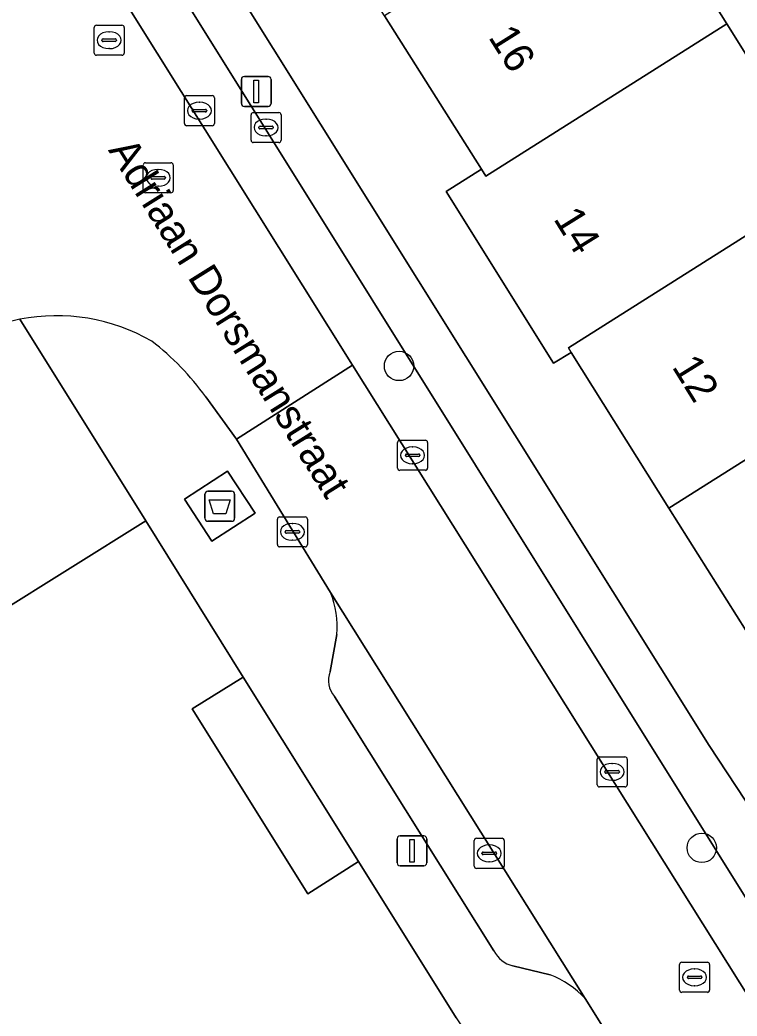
# Model space of a CAD drawing. Extents: x 159352 to 160617, y 385888 to 387323.
# Drawn here: x 159876.89 to 159900.77, y 386071.33 to 386104.5 of the extents above; entities that cross this region are included whole.
import ezdxf

# ---------------------------------------------------------------- set-up
doc = ezdxf.new("R2010")
doc.units = 0
for name, color, linetype in [('IMGEO_Afval_apart_plaats', 7, 'Continuous'), ('IMGEO_Boom', 7, 'Continuous'), ('IMGEO_Brandkraan', 7, 'Continuous'), ('IMGEO_Erf', 7, 'Continuous'), ('IMGEO_Kolk', 7, 'Continuous'), ('IMGEO_Lichtmast', 7, 'Continuous'), ('IMGEO_Muur', 7, 'Continuous'), ('IMGEO_Openbare_ruimte_label', 7, 'Continuous'), ('IMGEO_Pand', 7, 'Continuous'), ('IMGEO_Pand_nummerreeks', 7, 'Continuous'), ('IMGEO_Parkeervlak_open', 7, 'Continuous'), ('IMGEO_Rijbaan_lokaal_open', 7, 'Continuous'), ('IMGEO_Rioolput', 7, 'Continuous'), ('IMGEO_Voetpad_gesloten', 7, 'Continuous'), ('IMGEO_Voetpad_open', 7, 'Continuous')]:
    doc.layers.add(name, color=color, linetype=linetype)

msp = doc.modelspace()

# ---------------------------------------------------------------- linework, layer by layer
at = {"layer": 'IMGEO_Afval_apart_plaats'}
for p, q in [((159883.045, 386087.907), (159883.045, 386088.707)), ((159883.045, 386088.707), (159883.045, 386087.907)), ((159883.145, 386088.807), (159883.935, 386088.807)), ((159883.935, 386088.807), (159883.145, 386088.807)), ((159884.035, 386088.707), (159884.035, 386087.907)), ((159884.035, 386087.907), (159884.035, 386088.707)), ((159883.935, 386087.807), (159883.145, 386087.807)), ((159883.145, 386087.807), (159883.935, 386087.807))]:
    msp.add_line(p, q, dxfattribs=at)
msp.add_lwpolyline([(159883.188, 386088.521), (159883.892, 386088.521), (159883.743, 386088.051), (159883.337, 386088.051), (159883.188, 386088.521)], dxfattribs=at)
for centre, start, end in [((159883.145, 386088.707), 90, 180), ((159883.145, 386088.707), 90, 180), ((159883.935, 386088.707), 0, 90), ((159883.935, 386088.707), 360, 90), ((159883.145, 386087.907), 180, 270), ((159883.145, 386087.907), 180, 270), ((159883.935, 386087.907), 270, 0), ((159883.935, 386087.907), 270, 0)]:
    msp.add_arc(centre, 0.1, start, end, dxfattribs=at)
at = {"layer": 'IMGEO_Boom'}
for centre in [(159889.51, 386092.976), (159899.591, 386076.934)]:
    msp.add_circle(centre, 0.489, dxfattribs=at)
at = {"layer": 'IMGEO_Brandkraan'}
for p, q in [((159884.581, 386100.488), (159884.581, 386101.34)), ((159884.656, 386101.414), (159885.508, 386101.414)), ((159885.069, 386101.194), (159885.094, 386101.194)), ((159885.582, 386101.34), (159885.582, 386100.488)), ((159884.84, 386100.908), (159884.84, 386100.92)), ((159885.278, 386100.871), (159884.88, 386100.871)), ((159884.883, 386100.957), (159885.281, 386100.957)), ((159885.324, 386100.92), (159885.324, 386100.908)), ((159885.092, 386100.634), (159885.067, 386100.634)), ((159885.508, 386100.414), (159884.656, 386100.414))]:
    msp.add_line(p, q, dxfattribs=at)
for points in [[(159884.581, 386100.488), (159884.581, 386101.34)], [(159884.656, 386101.414), (159885.508, 386101.414)], [(159885.582, 386101.34), (159885.582, 386100.488)], [(159885.508, 386100.414), (159884.656, 386100.414)]]:
    msp.add_lwpolyline(points, dxfattribs=at)
for centre, radius, start, end in [((159884.658, 386101.338), 0.0765, 91.552, 178.448), ((159884.658, 386101.338), 0.0765, 91.552, 178.448), ((159885.506, 386101.338), 0.0765, 1.552, 88.448), ((159885.506, 386101.338), 0.0765, 1.552, 88.448), ((159884.88, 386100.917), 0.0403, 85.8775, 175.7526), ((159884.877, 386100.907), 0.0366, 178.938, 274.7102), ((159885.281, 386100.914), 0.043, 264.8664, 352.4533), ((159885.285, 386100.919), 0.0386, 1.7309, 96.639), ((159884.658, 386100.49), 0.0765, 181.552, 268.448), ((159884.658, 386100.49), 0.0765, 181.552, 268.448), ((159885.506, 386100.49), 0.0765, 271.552, 358.448), ((159885.506, 386100.49), 0.0765, 271.552, 358.448)]:
    msp.add_arc(centre, radius, start, end, dxfattribs=at)
for centre, major_axis, ratio, start_param, end_param in [((159885.068, 386100.914), (-0.387, 0.002), 0.722429, 4.712389, 7.853982), ((159885.093, 386100.914), (-0.39, 0.002), 0.717154, 1.570796, 4.712389)]:
    msp.add_ellipse(centre, major_axis=major_axis, ratio=ratio, start_param=start_param, end_param=end_param, dxfattribs=at)
at = {"layer": 'IMGEO_Erf'}
for points in [[(159895.244, 386093.428), (159894.652, 386093.066), (159891.078, 386098.783), (159892.253, 386099.525), (159889.031, 386104.628), (159885.668, 386109.955), (159882.395, 386115.14), (159881.261, 386114.429), (159877.686, 386120.134), (159878.28, 386120.505), (159874.93, 386125.838), (159872.371, 386124.236), (159899.841, 386080.344), (159902.814, 386075.83), (159904.679, 386077.058), (159901.105, 386082.758), (159901.707, 386083.135), (159898.498, 386088.246)], [(159884.324, 386082.619), (159882.627, 386081.56), (159886.468, 386075.405), (159888.158, 386076.485)]]:
    msp.add_lwpolyline(points, close=True, dxfattribs=at)
msp.add_lwpolyline([(159886.916, 386125.918), (159890.389, 386120.378), (159893.731, 386115.046), (159896.246, 386116.644), (159899.537, 386111.291), (159897.077, 386109.708), (159900.427, 386104.363), (159903.882, 386098.852), (159905.87, 386100.099), (159909.119, 386094.952), (159906.529, 386093.317), (159909.878, 386087.98), (159912.483, 386089.624), (159915.443, 386084.936), (159912.825, 386083.283), (159913.327, 386082.482), (159937.244, 386097.279), (159966.953, 386115.783), (159966.78, 386116.061), (159968.879, 386119.426), (159962.526, 386123.39)], dxfattribs=at)
at = {"layer": 'IMGEO_Kolk'}
for p, q in [((159882.363, 386101.049), (159882.363, 386101.901)), ((159882.438, 386101.975), (159883.29, 386101.975)), ((159883.364, 386101.901), (159883.364, 386101.049)), ((159882.665, 386101.518), (159883.063, 386101.518)), ((159882.851, 386101.755), (159882.876, 386101.755)), ((159882.622, 386101.469), (159882.622, 386101.481)), ((159883.06, 386101.432), (159882.662, 386101.432)), ((159882.874, 386101.195), (159882.849, 386101.195)), ((159883.106, 386101.481), (159883.106, 386101.469)), ((159883.29, 386100.975), (159882.438, 386100.975)), ((159889.461, 386089.576), (159889.461, 386090.428)), ((159889.536, 386090.502), (159890.388, 386090.502)), ((159889.949, 386090.282), (159889.974, 386090.282)), ((159890.462, 386090.428), (159890.462, 386089.576)), ((159889.72, 386089.996), (159889.72, 386090.008)), ((159890.158, 386089.959), (159889.76, 386089.959)), ((159889.763, 386090.045), (159890.161, 386090.045)), ((159890.204, 386090.008), (159890.204, 386089.996)), ((159889.972, 386089.722), (159889.947, 386089.722)), ((159890.388, 386089.502), (159889.536, 386089.502)), ((159885.535, 386087.954), (159886.387, 386087.954)), ((159885.46, 386087.028), (159885.46, 386087.88)), ((159885.948, 386087.734), (159885.973, 386087.734)), ((159886.461, 386087.88), (159886.461, 386087.028)), ((159885.719, 386087.448), (159885.719, 386087.46)), ((159886.157, 386087.411), (159885.759, 386087.411)), ((159885.762, 386087.497), (159886.16, 386087.497)), ((159886.203, 386087.46), (159886.203, 386087.448)), ((159886.387, 386086.954), (159885.535, 386086.954)), ((159885.971, 386087.174), (159885.946, 386087.174)), ((159896.181, 386079.963), (159897.033, 386079.963)), ((159896.106, 386079.037), (159896.106, 386079.889)), ((159896.594, 386079.743), (159896.619, 386079.743)), ((159897.107, 386079.889), (159897.107, 386079.037)), ((159896.365, 386079.457), (159896.365, 386079.469)), ((159896.803, 386079.42), (159896.405, 386079.42)), ((159896.408, 386079.506), (159896.806, 386079.506)), ((159896.849, 386079.469), (159896.849, 386079.457)), ((159897.033, 386078.963), (159896.181, 386078.963)), ((159896.617, 386079.183), (159896.592, 386079.183)), ((159892.012, 386076.326), (159892.012, 386077.178)), ((159892.087, 386077.252), (159892.939, 386077.252)), ((159892.5, 386077.032), (159892.525, 386077.032)), ((159893.013, 386077.178), (159893.013, 386076.326)), ((159892.271, 386076.746), (159892.271, 386076.758)), ((159892.709, 386076.709), (159892.311, 386076.709)), ((159892.314, 386076.795), (159892.712, 386076.795)), ((159892.755, 386076.758), (159892.755, 386076.746)), ((159892.523, 386076.472), (159892.498, 386076.472)), ((159892.939, 386076.252), (159892.087, 386076.252))]:
    msp.add_line(p, q, dxfattribs=at)
for points in [[(159882.363, 386101.049), (159882.363, 386101.901)], [(159882.438, 386101.975), (159883.29, 386101.975)], [(159883.364, 386101.901), (159883.364, 386101.049)], [(159883.29, 386100.975), (159882.438, 386100.975)], [(159889.461, 386089.576), (159889.461, 386090.428)], [(159889.536, 386090.502), (159890.388, 386090.502)], [(159890.462, 386090.428), (159890.462, 386089.576)], [(159890.388, 386089.502), (159889.536, 386089.502)], [(159885.535, 386087.954), (159886.387, 386087.954)], [(159885.46, 386087.028), (159885.46, 386087.88)], [(159886.461, 386087.88), (159886.461, 386087.028)], [(159886.387, 386086.954), (159885.535, 386086.954)], [(159896.181, 386079.963), (159897.033, 386079.963)], [(159896.106, 386079.037), (159896.106, 386079.889)], [(159897.107, 386079.889), (159897.107, 386079.037)], [(159897.033, 386078.963), (159896.181, 386078.963)], [(159892.012, 386076.326), (159892.012, 386077.178)], [(159892.087, 386077.252), (159892.939, 386077.252)], [(159893.013, 386077.178), (159893.013, 386076.326)], [(159892.939, 386076.252), (159892.087, 386076.252)]]:
    msp.add_lwpolyline(points, dxfattribs=at)
for centre, radius, start, end in [((159882.44, 386101.899), 0.0765, 91.552, 178.448), ((159882.44, 386101.899), 0.0765, 91.552, 178.448), ((159883.288, 386101.899), 0.0765, 1.552, 88.448), ((159883.288, 386101.899), 0.0765, 1.552, 88.448), ((159882.662, 386101.478), 0.0403, 85.8775, 175.7526), ((159883.067, 386101.48), 0.0386, 1.7309, 96.639), ((159882.659, 386101.468), 0.0366, 178.938, 274.7102), ((159883.063, 386101.475), 0.043, 264.8664, 352.4533), ((159882.44, 386101.051), 0.0765, 181.552, 268.448), ((159882.44, 386101.051), 0.0765, 181.552, 268.448), ((159883.288, 386101.051), 0.0765, 271.552, 358.448), ((159883.288, 386101.051), 0.0765, 271.552, 358.448), ((159889.538, 386090.426), 0.0765, 91.552, 178.448), ((159889.538, 386090.426), 0.0765, 91.552, 178.448), ((159890.386, 386090.426), 0.0765, 1.552, 88.448), ((159890.386, 386090.426), 0.0765, 1.552, 88.448), ((159889.76, 386090.005), 0.0403, 85.8775, 175.7526), ((159889.757, 386089.995), 0.0366, 178.938, 274.7102), ((159890.161, 386090.002), 0.043, 264.8664, 352.4533), ((159890.165, 386090.007), 0.0386, 1.7309, 96.639), ((159889.538, 386089.578), 0.0765, 181.552, 268.448), ((159889.538, 386089.578), 0.0765, 181.552, 268.448), ((159890.386, 386089.578), 0.0765, 271.552, 358.448), ((159890.386, 386089.578), 0.0765, 271.552, 358.448), ((159885.537, 386087.878), 0.0765, 91.552, 178.448), ((159885.537, 386087.878), 0.0765, 91.552, 178.448), ((159886.385, 386087.878), 0.0765, 1.552, 88.448), ((159886.385, 386087.878), 0.0765, 1.552, 88.448), ((159885.759, 386087.457), 0.0403, 85.8775, 175.7526), ((159885.756, 386087.447), 0.0366, 178.938, 274.7102), ((159886.16, 386087.454), 0.043, 264.8664, 352.4533), ((159886.164, 386087.459), 0.0386, 1.7309, 96.639), ((159885.537, 386087.03), 0.0765, 181.552, 268.448), ((159885.537, 386087.03), 0.0765, 181.552, 268.448), ((159886.385, 386087.03), 0.0765, 271.552, 358.448), ((159886.385, 386087.03), 0.0765, 271.552, 358.448), ((159896.183, 386079.887), 0.0765, 91.552, 178.448), ((159896.183, 386079.887), 0.0765, 91.552, 178.448), ((159897.031, 386079.887), 0.0765, 1.552, 88.448), ((159897.031, 386079.887), 0.0765, 1.552, 88.448), ((159896.405, 386079.466), 0.0403, 85.8775, 175.7526), ((159896.402, 386079.456), 0.0366, 178.938, 274.7102), ((159896.806, 386079.463), 0.043, 264.8664, 352.4533), ((159896.81, 386079.468), 0.0386, 1.7309, 96.639), ((159896.183, 386079.039), 0.0765, 181.552, 268.448), ((159896.183, 386079.039), 0.0765, 181.552, 268.448), ((159897.031, 386079.039), 0.0765, 271.552, 358.448), ((159897.031, 386079.039), 0.0765, 271.552, 358.448), ((159892.089, 386077.176), 0.0765, 91.552, 178.448), ((159892.089, 386077.176), 0.0765, 91.552, 178.448), ((159892.937, 386077.176), 0.0765, 1.552, 88.448), ((159892.937, 386077.176), 0.0765, 1.552, 88.448), ((159892.311, 386076.755), 0.0403, 85.8775, 175.7526), ((159892.308, 386076.745), 0.0366, 178.938, 274.7102), ((159892.712, 386076.752), 0.043, 264.8664, 352.4533), ((159892.716, 386076.757), 0.0386, 1.7309, 96.639), ((159892.089, 386076.328), 0.0765, 181.552, 268.448), ((159892.089, 386076.328), 0.0765, 181.552, 268.448), ((159892.937, 386076.328), 0.0765, 271.552, 358.448), ((159892.937, 386076.328), 0.0765, 271.552, 358.448)]:
    msp.add_arc(centre, radius, start, end, dxfattribs=at)
for centre, major_axis, ratio, start_param, end_param in [((159882.85, 386101.475), (-0.387, 0.002), 0.722429, 4.712389, 7.853982), ((159882.875, 386101.475), (-0.39, 0.002), 0.717154, 1.570796, 4.712389), ((159889.948, 386090.002), (-0.387, 0.002), 0.722429, 4.712389, 7.853982), ((159889.973, 386090.002), (-0.39, 0.002), 0.717154, 1.570796, 4.712389), ((159885.947, 386087.454), (-0.387, 0.002), 0.722429, 4.712389, 7.853982), ((159885.972, 386087.454), (-0.39, 0.002), 0.717154, 1.570796, 4.712389), ((159896.593, 386079.463), (-0.387, 0.002), 0.722429, 4.712389, 7.853982), ((159896.618, 386079.463), (-0.39, 0.002), 0.717154, 1.570796, 4.712389), ((159892.499, 386076.752), (-0.387, 0.002), 0.722429, 4.712389, 7.853982), ((159892.524, 386076.752), (-0.39, 0.002), 0.717154, 1.570796, 4.712389)]:
    msp.add_ellipse(centre, major_axis=major_axis, ratio=ratio, start_param=start_param, end_param=end_param, dxfattribs=at)
at = {"layer": 'IMGEO_Lichtmast'}
for p, q in [((159884.26, 386101.714), (159884.26, 386102.514)), ((159884.26, 386102.514), (159884.26, 386101.714)), ((159884.36, 386102.614), (159885.15, 386102.614)), ((159885.15, 386102.614), (159884.36, 386102.614)), ((159885.25, 386102.514), (159885.25, 386101.714)), ((159885.25, 386101.714), (159885.25, 386102.514)), ((159885.15, 386101.614), (159884.36, 386101.614)), ((159884.36, 386101.614), (159885.15, 386101.614)), ((159889.546, 386077.335), (159890.336, 386077.335)), ((159890.336, 386077.335), (159889.546, 386077.335)), ((159889.446, 386076.435), (159889.446, 386077.235)), ((159889.446, 386077.235), (159889.446, 386076.435)), ((159890.436, 386077.235), (159890.436, 386076.435)), ((159890.436, 386076.435), (159890.436, 386077.235)), ((159890.336, 386076.335), (159889.546, 386076.335)), ((159889.546, 386076.335), (159890.336, 386076.335))]:
    msp.add_line(p, q, dxfattribs=at)
for points in [[(159884.68, 386102.489), (159884.83, 386102.489), (159884.83, 386101.739), (159884.68, 386101.739), (159884.68, 386102.489)], [(159889.866, 386077.21), (159890.016, 386077.21), (159890.016, 386076.46), (159889.866, 386076.46), (159889.866, 386077.21)]]:
    msp.add_lwpolyline(points, dxfattribs=at)
for centre, start, end in [((159884.36, 386102.514), 90, 180), ((159884.36, 386102.514), 90, 180), ((159885.15, 386102.514), 0, 90), ((159885.15, 386102.514), 360, 90), ((159884.36, 386101.714), 180, 270), ((159884.36, 386101.714), 180, 270), ((159885.15, 386101.714), 270, 0), ((159885.15, 386101.714), 270, 0), ((159889.546, 386077.235), 90, 180), ((159889.546, 386077.235), 90, 180), ((159890.336, 386077.235), 0, 90), ((159890.336, 386077.235), 360, 90), ((159889.546, 386076.435), 180, 270), ((159889.546, 386076.435), 180, 270), ((159890.336, 386076.435), 270, 0), ((159890.336, 386076.435), 270, 0)]:
    msp.add_arc(centre, 0.1, start, end, dxfattribs=at)
at = {"layer": 'IMGEO_Muur'}
msp.add_lwpolyline([(159884.324, 386082.619), (159888.158, 386076.485)], dxfattribs=at)
at = {"layer": 'IMGEO_Pand'}
for points in [[(159889.031, 386104.628), (159892.253, 386099.525), (159892.398, 386099.294), (159900.427, 386104.363), (159897.077, 386109.708)], [(159892.398, 386099.294), (159892.253, 386099.525), (159891.078, 386098.783), (159894.652, 386093.066), (159895.244, 386093.428), (159895.148, 386093.58), (159903.181, 386098.652), (159903.289, 386098.48), (159903.882, 386098.852), (159900.427, 386104.363)], [(159909.119, 386094.952), (159905.87, 386100.099), (159903.882, 386098.852), (159903.289, 386098.48), (159903.181, 386098.652), (159895.148, 386093.58), (159895.244, 386093.428), (159898.498, 386088.246), (159906.529, 386093.317)], [(159906.529, 386093.317), (159898.498, 386088.246), (159901.707, 386083.135), (159901.861, 386082.919), (159909.878, 386087.98)]]:
    msp.add_lwpolyline(points, close=True, dxfattribs=at)
msp.add_lwpolyline([(159891.413, 386071.272), (159888.158, 386076.485), (159886.468, 386075.405), (159882.627, 386081.56), (159884.324, 386082.619), (159881.075, 386087.822), (159873.508, 386083.096), (159873.358, 386083.002), (159873.638, 386082.552), (159869.92, 386080.22), (159869.628, 386080.674), (159869.446, 386080.56), (159861.894, 386075.859), (159865.169, 386070.668), (159866.877, 386071.728), (159870.713, 386065.58)], dxfattribs=at)
at = {"layer": 'IMGEO_Parkeervlak_open'}
for points in [[(159912.738, 386056.579), (159871.362, 386122.775)], [(159877.345, 386109.956), (159887.959, 386093.006)], [(159887.959, 386093.006), (159901.264, 386071.783), (159912.742, 386053.291)], [(159895.71, 386071.915), (159887.229, 386085.438)], [(159887.441, 386084.038), (159887.212, 386082.802)], [(159887.36, 386081.97), (159892.67, 386073.502)], [(159893.298, 386073.005), (159894.545, 386072.711)]]:
    msp.add_lwpolyline(points, dxfattribs=at)
for centre, radius, start, end in [((159884.194, 386084.262), 3.255, 356.0481, 21.1735), ((159887.954, 386082.505), 0.799, 158.1667, 222.0063), ((159893.543, 386073.959), 0.985, 207.6634, 255.6203), ((159893.367, 386069.737), 3.199, 42.9144, 68.399)]:
    msp.add_arc(centre, radius, start, end, dxfattribs=at)
at = {"layer": 'IMGEO_Rijbaan_lokaal_open'}
msp.add_lwpolyline([(159883.076, 386091.949), (159884.093, 386090.537), (159887.959, 386093.006), (159877.345, 386109.956)], dxfattribs=at)
msp.add_lwpolyline([(159887.959, 386093.006), (159884.093, 386090.537), (159887.229, 386085.438), (159895.71, 386071.915), (159909.269, 386050.283), (159913.077, 386052.786), (159912.742, 386053.291), (159901.264, 386071.783)], close=True, dxfattribs=at)
for centre, radius, start, end in [((159878.122, 386088.26), 6.391, 101.1507, 120.9618), ((159878.107, 386088.291), 6.358, 60.0993, 101.0692), ((159875.775, 386086.658), 9.016, 35.9324, 52.4052)]:
    msp.add_arc(centre, radius, start, end, dxfattribs=at)
at = {"layer": 'IMGEO_Rioolput'}
for p, q in [((159879.357, 386103.394), (159879.357, 386104.246)), ((159879.432, 386104.32), (159880.284, 386104.32)), ((159880.358, 386104.246), (159880.358, 386103.394)), ((159879.616, 386103.814), (159879.616, 386103.826)), ((159879.659, 386103.863), (159880.057, 386103.863)), ((159879.845, 386104.1), (159879.87, 386104.1)), ((159880.1, 386103.826), (159880.1, 386103.814)), ((159880.054, 386103.777), (159879.656, 386103.777)), ((159879.868, 386103.54), (159879.843, 386103.54)), ((159880.284, 386103.32), (159879.432, 386103.32)), ((159880.989, 386098.814), (159880.989, 386099.666)), ((159881.064, 386099.74), (159881.916, 386099.74)), ((159881.477, 386099.52), (159881.502, 386099.52)), ((159881.99, 386099.666), (159881.99, 386098.814)), ((159881.248, 386099.234), (159881.248, 386099.246)), ((159881.686, 386099.197), (159881.288, 386099.197)), ((159881.291, 386099.283), (159881.689, 386099.283)), ((159881.732, 386099.246), (159881.732, 386099.234)), ((159881.5, 386098.96), (159881.475, 386098.96)), ((159881.916, 386098.74), (159881.064, 386098.74)), ((159898.851, 386072.199), (159898.851, 386073.051)), ((159898.926, 386073.125), (159899.778, 386073.125)), ((159899.852, 386073.051), (159899.852, 386072.199)), ((159899.153, 386072.668), (159899.551, 386072.668)), ((159899.339, 386072.905), (159899.364, 386072.905)), ((159899.11, 386072.619), (159899.11, 386072.631)), ((159899.548, 386072.582), (159899.15, 386072.582)), ((159899.362, 386072.345), (159899.337, 386072.345)), ((159899.594, 386072.631), (159899.594, 386072.619)), ((159899.778, 386072.125), (159898.926, 386072.125))]:
    msp.add_line(p, q, dxfattribs=at)
for points in [[(159879.357, 386103.394), (159879.357, 386104.246)], [(159879.432, 386104.32), (159880.284, 386104.32)], [(159880.358, 386104.246), (159880.358, 386103.394)], [(159880.284, 386103.32), (159879.432, 386103.32)], [(159880.989, 386098.814), (159880.989, 386099.666)], [(159881.064, 386099.74), (159881.916, 386099.74)], [(159881.99, 386099.666), (159881.99, 386098.814)], [(159881.916, 386098.74), (159881.064, 386098.74)], [(159898.851, 386072.199), (159898.851, 386073.051)], [(159898.926, 386073.125), (159899.778, 386073.125)], [(159899.852, 386073.051), (159899.852, 386072.199)], [(159899.778, 386072.125), (159898.926, 386072.125)]]:
    msp.add_lwpolyline(points, dxfattribs=at)
for centre, radius, start, end in [((159879.434, 386104.244), 0.0765, 91.552, 178.448), ((159879.434, 386104.244), 0.0765, 91.552, 178.448), ((159880.282, 386104.244), 0.0765, 1.552, 88.448), ((159880.282, 386104.244), 0.0765, 1.552, 88.448), ((159879.656, 386103.823), 0.0403, 85.8775, 175.7526), ((159879.653, 386103.813), 0.0366, 178.938, 274.7102), ((159880.057, 386103.82), 0.043, 264.8664, 352.4533), ((159880.061, 386103.825), 0.0386, 1.7309, 96.639), ((159879.434, 386103.396), 0.0765, 181.552, 268.448), ((159879.434, 386103.396), 0.0765, 181.552, 268.448), ((159880.282, 386103.396), 0.0765, 271.552, 358.448), ((159880.282, 386103.396), 0.0765, 271.552, 358.448), ((159881.066, 386099.664), 0.0765, 91.552, 178.448), ((159881.066, 386099.664), 0.0765, 91.552, 178.448), ((159881.914, 386099.664), 0.0765, 1.552, 88.448), ((159881.914, 386099.664), 0.0765, 1.552, 88.448), ((159881.288, 386099.243), 0.0403, 85.8775, 175.7526), ((159881.285, 386099.233), 0.0366, 178.938, 274.7102), ((159881.689, 386099.24), 0.043, 264.8664, 352.4533), ((159881.693, 386099.245), 0.0386, 1.7309, 96.639), ((159881.066, 386098.816), 0.0765, 181.552, 268.448), ((159881.066, 386098.816), 0.0765, 181.552, 268.448), ((159881.914, 386098.816), 0.0765, 271.552, 358.448), ((159881.914, 386098.816), 0.0765, 271.552, 358.448), ((159898.928, 386073.049), 0.0765, 91.552, 178.448), ((159898.928, 386073.049), 0.0765, 91.552, 178.448), ((159899.776, 386073.049), 0.0765, 1.552, 88.448), ((159899.776, 386073.049), 0.0765, 1.552, 88.448), ((159899.15, 386072.628), 0.0403, 85.8775, 175.7526), ((159899.555, 386072.63), 0.0386, 1.7309, 96.639), ((159899.147, 386072.618), 0.0366, 178.938, 274.7102), ((159899.551, 386072.625), 0.043, 264.8664, 352.4533), ((159898.928, 386072.201), 0.0765, 181.552, 268.448), ((159898.928, 386072.201), 0.0765, 181.552, 268.448), ((159899.776, 386072.201), 0.0765, 271.552, 358.448), ((159899.776, 386072.201), 0.0765, 271.552, 358.448)]:
    msp.add_arc(centre, radius, start, end, dxfattribs=at)
for centre, major_axis, ratio, start_param, end_param in [((159879.844, 386103.82), (-0.387, 0.002), 0.722429, 4.712389, 7.853982), ((159879.869, 386103.82), (-0.39, 0.002), 0.717154, 1.570796, 4.712389), ((159881.476, 386099.24), (-0.387, 0.002), 0.722429, 4.712389, 7.853982), ((159881.501, 386099.24), (-0.39, 0.002), 0.717154, 1.570796, 4.712389), ((159899.338, 386072.625), (-0.387, 0.002), 0.722429, 4.712389, 7.853982), ((159899.363, 386072.625), (-0.39, 0.002), 0.717154, 1.570796, 4.712389)]:
    msp.add_ellipse(centre, major_axis=major_axis, ratio=ratio, start_param=start_param, end_param=end_param, dxfattribs=at)
at = {"layer": 'IMGEO_Voetpad_gesloten'}
msp.add_lwpolyline([(159883.802, 386089.474), (159882.366, 386088.538), (159883.278, 386087.139), (159884.714, 386088.075)], close=True, dxfattribs=at)
at = {"layer": 'IMGEO_Voetpad_open'}
for points in [[(159912.742, 386053.291), (159913.077, 386052.786), (159913.468, 386052.304), (159913.581, 386051.533), (159916.785, 386053.532), (159903.963, 386074.085), (159902.814, 386075.83), (159899.841, 386080.344), (159872.371, 386124.236), (159872.357, 386124.258), (159870.151, 386127.843), (159870.116, 386127.9), (159869.341, 386129.146), (159857.246, 386148.607)], [(159859.854, 386141.231), (159866.027, 386131.328), (159866.387, 386131.585), (159871.698, 386123), (159871.362, 386122.775), (159912.738, 386056.579)], [(159811.969, 386044.648), (159839.883, 386062.089), (159861.894, 386075.859), (159869.446, 386080.56), (159869.628, 386080.674), (159869.92, 386080.22), (159873.638, 386082.552), (159873.358, 386083.002), (159873.508, 386083.096), (159881.075, 386087.822), (159876.886, 386094.53)], [(159876.886, 386094.53), (159881.075, 386087.822), (159884.324, 386082.619), (159888.158, 386076.485), (159891.413, 386071.272), (159892.381, 386069.806), (159894.012, 386070.754), (159894.904, 386069.324), (159895.022, 386069.135), (159908.114, 386048.124), (159909.993, 386049.268), (159909.528, 386049.797), (159909.269, 386050.283), (159895.71, 386071.915)], [(159887.229, 386085.438), (159884.093, 386090.537), (159883.076, 386091.949)], [(159887.212, 386082.802), (159887.441, 386084.038)], [(159892.67, 386073.502), (159887.36, 386081.97)], [(159894.545, 386072.711), (159893.298, 386073.005)]]:
    msp.add_lwpolyline(points, dxfattribs=at)
msp.add_lwpolyline([(159883.278, 386087.139), (159882.366, 386088.538), (159883.802, 386089.474), (159884.714, 386088.075)], close=True, dxfattribs=at)
for centre, radius, start, end in [((159878.122, 386088.26), 6.391, 101.1507, 120.9618), ((159878.107, 386088.291), 6.358, 60.0993, 101.0692), ((159875.775, 386086.658), 9.016, 35.9324, 52.4052), ((159884.194, 386084.262), 3.255, 356.0481, 21.1735), ((159887.954, 386082.505), 0.799, 158.1667, 222.0063), ((159893.543, 386073.959), 0.985, 207.6634, 255.6203), ((159893.367, 386069.737), 3.199, 42.9144, 68.399)]:
    msp.add_arc(centre, radius, start, end, dxfattribs=at)

# ---------------------------------------------------------------- texts
at = {"layer": 'IMGEO_Openbare_ruimte_label'}
msp.add_text('Adriaan Dorsmanstraat', height=1, rotation=302.0054, dxfattribs=at).set_placement((159879.811, 386100.16))
at = {"layer": 'IMGEO_Pand_nummerreeks'}
for s, rotation, p in [('16', 302.1095, (159892.465, 386103.923)), ('14', 301.866, (159894.632, 386097.876)), ('12', 301.776, (159898.578, 386092.95))]:
    msp.add_text(s, height=1, rotation=rotation, dxfattribs=at).set_placement(p)

doc.saveas('drawing.dxf')
